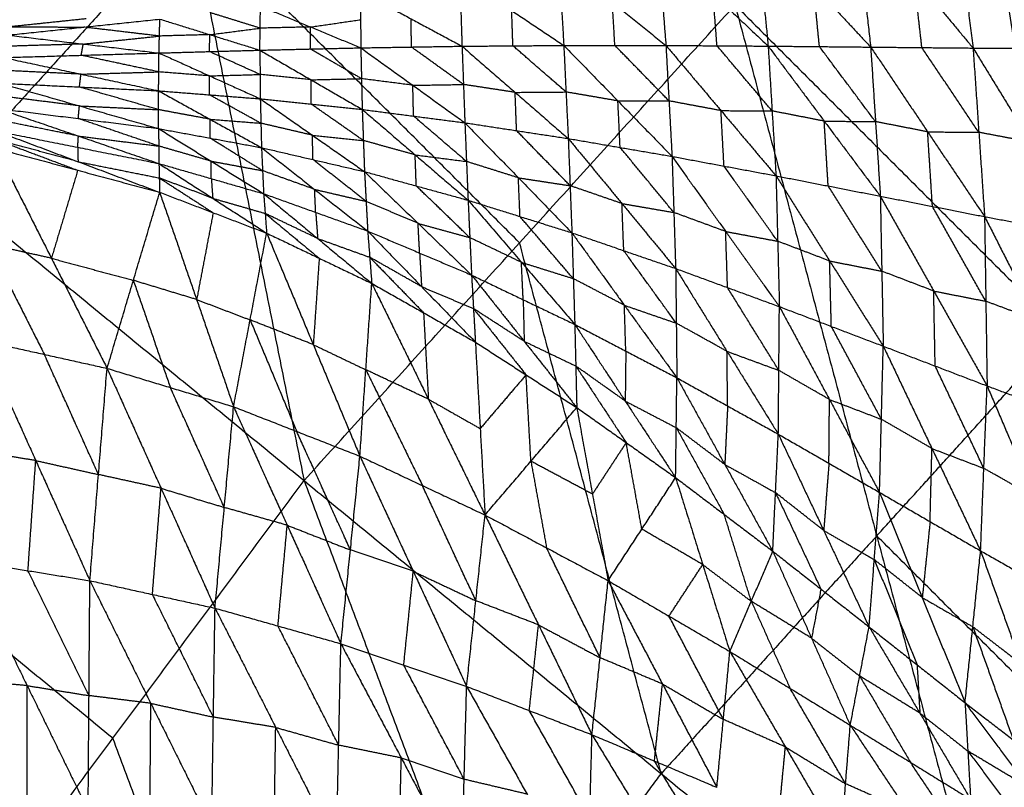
# Model space of a CAD drawing. Header units: millimetres. Extents: x -106 to 110, y -96 to 120.
# Tile 321 of 656: x -46.34 to -37.46, y 46.61 to 53.53. Entities that reach past the tile are written whole.
import ezdxf

# ---------------------------------------------------------------- set-up
doc = ezdxf.new("R2010")
doc.units = ezdxf.units.MM
doc.header["$MEASUREMENT"] = 0
doc.layers.add('Default', color=7, linetype='Continuous', true_color=0x000000)

msp = doc.modelspace()

# ---------------------------------------------------------------- linework, layer by layer
at = {"layer": 'Default'}
for points in [[(-45.832, 59.6065, 4.1879), (-44.8062, 54.4922, 4.07), (-43.7804, 49.3779, 3.952)], [(-36.946, 50.7205, 3.9066), (-37.3471, 53.1658, 3.9293), (-37.7481, 55.6111, 3.952)], [(-50.2732, 54.7064, 4.1879), (-47.0268, 52.0422, 4.07), (-43.7804, 49.3779, 3.952)], [(-37.9273, 54.7237, -0.832), (-37.8369, 54.0013, -1.144), (-37.7464, 53.2789, -1.456)], [(-37.9273, 54.7237, -0.832), (-37.3769, 53.9991, -1.238), (-36.8264, 53.2745, -1.644)], [(-38.813, 54.5591, -0.7065), (-38.7414, 53.9234, -0.9868), (-38.6698, 53.2876, -1.2671)], [(-38.813, 54.5591, -0.7065), (-38.2797, 53.919, -1.0812), (-37.7464, 53.2789, -1.456)], [(-44.8062, 54.4922, 4.07), (-45.9165, 53.2672, 4.07), (-47.0268, 52.0422, 4.07)], [(-41.8366, 51.5226, 3.952), (-43.3214, 53.0074, 4.011), (-44.8062, 54.4922, 4.07)], [(-39.702, 54.3958, -0.5831), (-39.6482, 53.8461, -0.8325), (-39.5945, 53.2965, -1.0818)], [(-39.702, 54.3958, -0.5831), (-39.1859, 53.8417, -0.9251), (-38.6698, 53.2876, -1.2671)], [(-40.5904, 54.2363, -0.4642), (-40.5534, 53.7693, -0.684), (-40.5164, 53.3024, -0.9037)], [(-40.5904, 54.2363, -0.4642), (-40.0924, 53.7664, -0.773), (-39.5945, 53.2965, -1.0818)], [(-41.4828, 54.0804, -0.3509), (-41.4603, 53.6914, -0.5429), (-41.4378, 53.3025, -0.7348)], [(-41.4828, 54.0804, -0.3509), (-40.9996, 53.6914, -0.6273), (-40.5164, 53.3024, -0.9037)], [(-42.3765, 53.9303, -0.2429), (-42.3661, 53.6129, -0.409), (-42.3556, 53.2955, -0.575)], [(-42.3765, 53.9303, -0.2429), (-41.9072, 53.6164, -0.4889), (-41.4378, 53.3025, -0.7348)], [(-38.2081, 53.2832, -1.3615), (-38.2439, 53.6011, -1.2214), (-38.2797, 53.919, -1.0812)], [(-39.1321, 53.292, -1.1745), (-39.159, 53.5669, -1.0498), (-39.1859, 53.8417, -0.9251)], [(-43.2719, 53.7883, -0.1401), (-43.2703, 53.5346, -0.2821), (-43.2686, 53.2809, -0.424)], [(-43.2719, 53.7883, -0.1401), (-42.8138, 53.5419, -0.3576), (-42.3556, 53.2955, -0.575)], [(-40.0555, 53.2994, -0.9928), (-40.0739, 53.5329, -0.8829), (-40.0924, 53.7664, -0.773)], [(-44.1789, 53.2598, -0.2822), (-44.1762, 53.4583, -0.1624), (-44.1735, 53.6567, -0.0425)], [(-44.1735, 53.6567, -0.0425), (-43.7211, 53.4688, -0.2333), (-43.2686, 53.2809, -0.424)], [(-43.7804, 49.3779, 3.952), (-41.8366, 51.5226, 3.952), (-39.8928, 53.6673, 3.952)], [(-40.9771, 53.3025, -0.8193), (-40.9884, 53.4969, -0.7233), (-40.9996, 53.6914, -0.6273)], [(-39.8928, 53.6673, 3.952), (-38.6152, 48.8789, 3.9066), (-37.3377, 44.0905, 3.8611)], [(-39.8928, 53.6673, 3.952), (-36.946, 50.7205, 3.9066), (-33.9993, 47.7738, 3.8611)], [(-44.1762, 53.4583, -0.1624), (-44.4016, 53.5282, -0.0793), (-44.6271, 53.5982, 0.0038)], [(-41.8967, 53.299, -0.6549), (-41.9019, 53.4577, -0.5719), (-41.9072, 53.6164, -0.4889)], [(-46.455, 53.3957, 0.1847), (-45.7678, 53.4677, 0.1175), (-45.0806, 53.5397, 0.0502)], [(-45.7459, 53.5426, 0.2284), (-46.0895, 53.5066, 0.262), (-46.4331, 53.4706, 0.2957)], [(-46.4331, 53.4706, 0.2957), (-46.1005, 53.4691, 0.2066), (-45.7678, 53.4677, 0.1175)], [(-45.0846, 53.387, -0.0495), (-45.4262, 53.4274, 0.034), (-45.7678, 53.4677, 0.1175)], [(-45.0886, 53.2344, -0.1493), (-45.0846, 53.387, -0.0495), (-45.0806, 53.5397, 0.0502)], [(-45.0806, 53.5397, 0.0502), (-44.6297, 53.3997, -0.116), (-44.1789, 53.2598, -0.2822)], [(-43.7211, 53.4688, -0.2333), (-43.9486, 53.4636, -0.1978), (-44.1762, 53.4583, -0.1624)], [(-43.7238, 53.2704, -0.3531), (-43.7224, 53.3696, -0.2932), (-43.7211, 53.4688, -0.2333)], [(-43.7211, 53.4688, -0.2333), (-43.4957, 53.5017, -0.2577), (-43.2703, 53.5346, -0.2821)], [(-42.8121, 53.2882, -0.4995), (-42.813, 53.415, -0.4285), (-42.8138, 53.5419, -0.3576)], [(-46.455, 53.3957, 0.1847), (-45.7718, 53.3151, 0.0177), (-45.0886, 53.2344, -0.1493)], [(-45.7718, 53.3151, 0.0177), (-45.4282, 53.3511, -0.0159), (-45.0846, 53.387, -0.0495)], [(-44.6297, 53.3997, -0.116), (-44.8572, 53.3934, -0.0827), (-45.0846, 53.387, -0.0495)], [(-44.6338, 53.2471, -0.2157), (-44.6317, 53.3234, -0.1659), (-44.6297, 53.3997, -0.116)], [(-44.6297, 53.3997, -0.116), (-44.403, 53.429, -0.1392), (-44.1762, 53.4583, -0.1624)], [(-45.7718, 53.3151, 0.0177), (-46.1226, 53.3047, 0.0654), (-46.4734, 53.2944, 0.113)], [(-45.7902, 53.2137, -0.054), (-45.781, 53.2644, -0.0181), (-45.7718, 53.3151, 0.0177)], [(-43.2686, 53.2809, -0.424), (-42.8121, 53.2882, -0.4995), (-42.3556, 53.2955, -0.575)], [(-42.3427, 52.9503, -0.6217), (-42.5774, 53.1192, -0.5606), (-42.8121, 53.2882, -0.4995)], [(-42.3556, 53.2955, -0.575), (-41.8967, 53.299, -0.6549), (-41.4378, 53.3025, -0.7348)], [(-42.3556, 53.2955, -0.575), (-42.3427, 52.9503, -0.6217), (-42.3298, 52.605, -0.6685)], [(-42.3556, 53.2955, -0.575), (-41.8766, 52.8791, -0.709), (-41.3975, 52.4627, -0.8429)], [(-41.4177, 52.8826, -0.7889), (-41.6572, 53.0908, -0.7219), (-41.8967, 53.299, -0.6549)], [(-41.4378, 53.3025, -0.7348), (-41.4177, 52.8826, -0.7889), (-41.3975, 52.4627, -0.8429)], [(-41.4378, 53.3025, -0.7348), (-40.9771, 53.3025, -0.8193), (-40.5164, 53.3024, -0.9037)], [(-41.4378, 53.3025, -0.7348), (-40.9497, 52.8022, -0.881), (-40.4616, 52.3018, -1.0272)], [(-40.489, 52.8021, -0.9655), (-40.7331, 53.0523, -0.8924), (-40.9771, 53.3025, -0.8193)], [(-40.5164, 53.3024, -0.9037), (-40.489, 52.8021, -0.9655), (-40.4616, 52.3018, -1.0272)], [(-40.5164, 53.3024, -0.9037), (-40.0555, 53.2994, -0.9928), (-39.5945, 53.2965, -1.0818)], [(-40.5164, 53.3024, -0.9037), (-40.0201, 52.7146, -1.0626), (-39.5238, 52.1267, -1.2215)], [(-39.5592, 52.7116, -1.1517), (-39.8073, 53.0055, -1.0722), (-40.0555, 53.2994, -0.9928)], [(-39.5945, 53.2965, -1.0818), (-39.5592, 52.7116, -1.1517), (-39.5238, 52.1267, -1.2215)], [(-39.5945, 53.2965, -1.0818), (-39.1321, 53.292, -1.1745), (-38.6698, 53.2876, -1.2671)], [(-39.5945, 53.2965, -1.0818), (-39.0888, 52.6197, -1.2528), (-38.5831, 51.943, -1.4237)], [(-38.6264, 52.6153, -1.3454), (-38.8793, 52.9537, -1.2599), (-39.1321, 53.292, -1.1745)], [(-38.6698, 53.2876, -1.2671), (-38.6264, 52.6153, -1.3454), (-38.5831, 51.943, -1.4237)], [(-38.6698, 53.2876, -1.2671), (-38.2081, 53.2832, -1.3615), (-37.7464, 53.2789, -1.456)], [(-38.6698, 53.2876, -1.2671), (-38.1562, 52.5231, -1.4484), (-37.6426, 51.7585, -1.6296)], [(-37.6945, 52.5187, -1.5428), (-37.9513, 52.901, -1.4522), (-38.2081, 53.2832, -1.3615)], [(-46.4918, 53.1931, 0.0412), (-45.7902, 53.2137, -0.054), (-45.0886, 53.2344, -0.1493)], [(-46.4918, 53.1931, 0.0412), (-45.792, 53.0432, -0.0817), (-45.0922, 52.8933, -0.2046)], [(-45.0904, 53.0639, -0.1769), (-45.4403, 53.1388, -0.1155), (-45.7902, 53.2137, -0.054)], [(-45.0922, 52.8933, -0.2046), (-45.0904, 53.0639, -0.1769), (-45.0886, 53.2344, -0.1493)], [(-45.0886, 53.2344, -0.1493), (-44.6338, 53.2471, -0.2157), (-44.1789, 53.2598, -0.2822)], [(-45.0886, 53.2344, -0.1493), (-44.6319, 53.0278, -0.2492), (-44.1751, 52.8211, -0.3492)], [(-44.177, 53.0405, -0.3157), (-44.4054, 53.1438, -0.2657), (-44.6338, 53.2471, -0.2157)], [(-44.1789, 53.2598, -0.2822), (-43.7238, 53.2704, -0.3531), (-43.2686, 53.2809, -0.424)], [(-44.1789, 53.2598, -0.2822), (-44.177, 53.0405, -0.3157), (-44.1751, 52.8211, -0.3492)], [(-44.1789, 53.2598, -0.2822), (-43.7173, 52.9924, -0.393), (-43.2557, 52.7251, -0.5037)], [(-43.2622, 53.003, -0.4639), (-43.493, 53.1367, -0.4085), (-43.7238, 53.2704, -0.3531)], [(-43.2686, 53.2809, -0.424), (-43.2622, 53.003, -0.4639), (-43.2557, 52.7251, -0.5037)], [(-43.2686, 53.2809, -0.424), (-42.7992, 52.943, -0.5462), (-42.3298, 52.605, -0.6685)], [(-37.7464, 53.2789, -1.456), (-37.6945, 52.5187, -1.5428), (-37.6426, 51.7585, -1.6296)], [(-37.7464, 53.2789, -1.456), (-37.2864, 53.2767, -1.55), (-36.8264, 53.2745, -1.644)], [(-37.7464, 53.2789, -1.456), (-37.2263, 52.4299, -1.6452), (-36.7062, 51.581, -1.8345)], [(-45.792, 53.0432, -0.0817), (-46.149, 53.0603, -0.0299), (-46.506, 53.0775, 0.0219)], [(-45.8062, 52.9276, -0.101), (-45.7991, 52.9854, -0.0914), (-45.792, 53.0432, -0.0817)], [(-45.792, 53.0432, -0.0817), (-45.4412, 53.0535, -0.1293), (-45.0904, 53.0639, -0.1769)], [(-44.6319, 53.0278, -0.2492), (-44.8612, 53.0458, -0.2131), (-45.0904, 53.0639, -0.1769)], [(-44.6337, 52.8572, -0.2769), (-44.6328, 52.9425, -0.2631), (-44.6319, 53.0278, -0.2492)], [(-44.6319, 53.0278, -0.2492), (-44.4044, 53.0341, -0.2825), (-44.177, 53.0405, -0.3157)], [(-43.7173, 52.9924, -0.393), (-43.9471, 53.0165, -0.3543), (-44.177, 53.0405, -0.3157)], [(-46.5203, 52.9619, 0.0025), (-45.8064, 52.7572, -0.0747), (-45.0925, 52.5525, -0.152)], [(-46.5203, 52.9619, 0.0025), (-45.8062, 52.9276, -0.101), (-45.0922, 52.8933, -0.2046)], [(-45.0924, 52.7229, -0.1783), (-45.4493, 52.8253, -0.1397), (-45.8062, 52.9276, -0.101)], [(-43.7173, 52.9924, -0.393), (-43.4897, 52.9977, -0.4284), (-43.2622, 53.003, -0.4639)], [(-43.7154, 52.7731, -0.4265), (-43.7164, 52.8828, -0.4097), (-43.7173, 52.9924, -0.393)], [(-42.7992, 52.943, -0.5462), (-43.0307, 52.973, -0.505), (-43.2622, 53.003, -0.4639)], [(-42.7992, 52.943, -0.5462), (-42.571, 52.9466, -0.584), (-42.3427, 52.9503, -0.6217)], [(-42.7928, 52.6651, -0.5861), (-42.796, 52.804, -0.5662), (-42.7992, 52.943, -0.5462)], [(-41.8766, 52.8791, -0.709), (-42.1096, 52.9147, -0.6653), (-42.3427, 52.9503, -0.6217)], [(-45.8064, 52.7572, -0.0747), (-46.1686, 52.8025, -0.0265), (-46.5308, 52.8477, 0.0218)], [(-45.0925, 52.5525, -0.152), (-45.0924, 52.7229, -0.1783), (-45.0922, 52.8933, -0.2046)], [(-45.0922, 52.8933, -0.2046), (-44.6337, 52.8572, -0.2769), (-44.1751, 52.8211, -0.3492)], [(-45.0922, 52.8933, -0.2046), (-44.628, 52.6369, -0.2455), (-44.1639, 52.3804, -0.2864)], [(-44.1695, 52.6008, -0.3178), (-44.4016, 52.729, -0.2973), (-44.6337, 52.8572, -0.2769)], [(-41.8766, 52.8791, -0.709), (-41.6471, 52.8808, -0.7489), (-41.4177, 52.8826, -0.7889)], [(-41.8636, 52.5339, -0.7557), (-41.8701, 52.7065, -0.7323), (-41.8766, 52.8791, -0.709)], [(-40.9497, 52.8022, -0.881), (-41.1837, 52.8424, -0.835), (-41.4177, 52.8826, -0.7889)], [(-45.817, 52.6431, -0.0555), (-45.8117, 52.7001, -0.0651), (-45.8064, 52.7572, -0.0747)], [(-45.8064, 52.7572, -0.0747), (-45.4494, 52.7401, -0.1265), (-45.0924, 52.7229, -0.1783)], [(-44.1751, 52.8211, -0.3492), (-44.1695, 52.6008, -0.3178), (-44.1639, 52.3804, -0.2864)], [(-44.1751, 52.8211, -0.3492), (-43.7154, 52.7731, -0.4265), (-43.2557, 52.7251, -0.5037)], [(-44.1751, 52.8211, -0.3492), (-43.7051, 52.4927, -0.3893), (-43.2351, 52.1642, -0.4294)], [(-43.2454, 52.4447, -0.4665), (-43.4804, 52.6089, -0.4465), (-43.7154, 52.7731, -0.4265)], [(-40.9296, 52.3823, -0.9351), (-40.9396, 52.5922, -0.9081), (-40.9497, 52.8022, -0.881)], [(-40.9497, 52.8022, -0.881), (-40.7194, 52.8021, -0.9233), (-40.489, 52.8021, -0.9655)], [(-40.0201, 52.7146, -1.0626), (-40.2546, 52.7583, -1.0141), (-40.489, 52.8021, -0.9655)], [(-46.5414, 52.7336, 0.041), (-45.817, 52.6431, -0.0555), (-45.0925, 52.5525, -0.152)], [(-46.5414, 52.7336, 0.041), (-45.8153, 52.4854, 0.035), (-45.0892, 52.2372, 0.0291)], [(-44.628, 52.6369, -0.2455), (-44.8602, 52.6799, -0.2119), (-45.0924, 52.7229, -0.1783)], [(-43.2557, 52.7251, -0.5037), (-43.2454, 52.4447, -0.4665), (-43.2351, 52.1642, -0.4294)], [(-43.2557, 52.7251, -0.5037), (-42.7928, 52.6651, -0.5861), (-42.3298, 52.605, -0.6685)], [(-43.2557, 52.7251, -0.5037), (-42.7784, 52.3157, -0.5425), (-42.3011, 51.9063, -0.5813)], [(-42.3154, 52.2557, -0.6249), (-42.5541, 52.4604, -0.6055), (-42.7928, 52.6651, -0.5861)], [(-39.9927, 52.2143, -1.1244), (-40.0064, 52.4644, -1.0935), (-40.0201, 52.7146, -1.0626)], [(-40.0201, 52.7146, -1.0626), (-39.7896, 52.7131, -1.1072), (-39.5592, 52.7116, -1.1517)], [(-39.0888, 52.6197, -1.2528), (-39.324, 52.6657, -1.2022), (-39.5592, 52.7116, -1.1517)], [(-45.8153, 52.4854, 0.035), (-46.1817, 52.5587, 0.0707), (-46.5481, 52.632, 0.1063)], [(-45.0909, 52.3949, -0.0615), (-45.4539, 52.519, -0.0585), (-45.817, 52.6431, -0.0555)], [(-44.6282, 52.4665, -0.2192), (-44.6281, 52.5517, -0.2323), (-44.628, 52.6369, -0.2455)], [(-44.628, 52.6369, -0.2455), (-44.3988, 52.6188, -0.2816), (-44.1695, 52.6008, -0.3178)], [(-43.7051, 52.4927, -0.3893), (-43.9373, 52.5467, -0.3535), (-44.1695, 52.6008, -0.3178)], [(-42.3298, 52.605, -0.6685), (-42.3154, 52.2557, -0.6249), (-42.3011, 51.9063, -0.5813)], [(-42.3298, 52.605, -0.6685), (-41.8636, 52.5339, -0.7557), (-41.3975, 52.4627, -0.8429)], [(-42.3298, 52.605, -0.6685), (-41.8472, 52.1087, -0.705), (-41.3646, 51.6124, -0.7414)], [(-39.0534, 52.0349, -1.3226), (-39.0711, 52.3273, -1.2877), (-39.0888, 52.6197, -1.2528)], [(-39.0888, 52.6197, -1.2528), (-38.8576, 52.6175, -1.2991), (-38.6264, 52.6153, -1.3454)], [(-38.1562, 52.5231, -1.4484), (-38.3913, 52.5692, -1.3969), (-38.6264, 52.6153, -1.3454)], [(-46.5547, 52.5303, 0.1717), (-45.8219, 52.3838, 0.1004), (-45.0892, 52.2372, 0.0291)], [(-46.5547, 52.5303, 0.1717), (-45.8186, 52.2538, 0.2496), (-45.0824, 51.9774, 0.3275)], [(-45.8219, 52.3838, 0.1004), (-45.8186, 52.4346, 0.0677), (-45.8153, 52.4854, 0.035)], [(-45.8153, 52.4854, 0.035), (-45.4531, 52.4401, -0.0132), (-45.0909, 52.3949, -0.0615)], [(-45.0925, 52.5525, -0.152), (-45.0909, 52.3949, -0.0615), (-45.0892, 52.2372, 0.0291)], [(-45.0925, 52.5525, -0.152), (-44.6282, 52.4665, -0.2192), (-44.1639, 52.3804, -0.2864)], [(-45.0925, 52.5525, -0.152), (-44.6186, 52.2588, -0.1103), (-44.1446, 51.965, -0.0687)], [(-43.6995, 52.2723, -0.3579), (-43.7023, 52.3825, -0.3736), (-43.7051, 52.4927, -0.3893)], [(-43.7051, 52.4927, -0.3893), (-43.4753, 52.4687, -0.4279), (-43.2454, 52.4447, -0.4665)], [(-41.381, 52.0375, -0.7922), (-41.6223, 52.2857, -0.7739), (-41.8636, 52.5339, -0.7557)], [(-38.1128, 51.8508, -1.5267), (-38.1345, 52.1869, -1.4875), (-38.1562, 52.5231, -1.4484)], [(-38.1562, 52.5231, -1.4484), (-37.9254, 52.5209, -1.4956), (-37.6945, 52.5187, -1.5428)], [(-37.2263, 52.4299, -1.6452), (-37.4604, 52.4743, -1.594), (-37.6945, 52.5187, -1.5428)], [(-46.5577, 52.4531, 0.2752), (-46.1897, 52.3148, 0.3141), (-45.8216, 52.1766, 0.3531)], [(-45.8186, 52.2538, 0.2496), (-46.1882, 52.3535, 0.2624), (-46.5577, 52.4531, 0.2752)], [(-44.6186, 52.2588, -0.1103), (-44.8547, 52.3268, -0.0859), (-45.0909, 52.3949, -0.0615)], [(-44.1542, 52.1727, -0.1775), (-44.3912, 52.3196, -0.1984), (-44.6282, 52.4665, -0.2192)], [(-42.7784, 52.3157, -0.5425), (-43.0119, 52.3802, -0.5045), (-43.2454, 52.4447, -0.4665)], [(-41.3975, 52.4627, -0.8429), (-41.381, 52.0375, -0.7922), (-41.3646, 51.6124, -0.7414)], [(-41.3975, 52.4627, -0.8429), (-40.9296, 52.3823, -0.9351), (-40.4616, 52.3018, -1.0272)], [(-41.3975, 52.4627, -0.8429), (-40.9131, 51.8764, -0.8764), (-40.4287, 51.2901, -0.91)], [(-46.5607, 52.3758, 0.3787), (-46.0588, 51.3828, -0.3312), (-45.5569, 50.3898, -1.041)], [(-46.5607, 52.3758, 0.3787), (-45.8216, 52.1766, 0.3531), (-45.0824, 51.9774, 0.3275)], [(-45.8219, 52.3838, 0.1004), (-45.8203, 52.3188, 0.175), (-45.8186, 52.2538, 0.2496)], [(-44.1639, 52.3804, -0.2864), (-44.1542, 52.1727, -0.1775), (-44.1446, 51.965, -0.0687)], [(-44.1639, 52.3804, -0.2864), (-43.6995, 52.2723, -0.3579), (-43.2351, 52.1642, -0.4294)], [(-44.1639, 52.3804, -0.2864), (-43.6851, 52.0042, -0.2288), (-43.2063, 51.628, -0.1711)], [(-42.7681, 52.0352, -0.5053), (-42.7733, 52.1755, -0.5239), (-42.7784, 52.3157, -0.5425)], [(-42.7784, 52.3157, -0.5425), (-42.5469, 52.2857, -0.5837), (-42.3154, 52.2557, -0.6249)], [(-40.4451, 51.796, -0.9686), (-40.6873, 52.0891, -0.9518), (-40.9296, 52.3823, -0.9351)], [(-45.8186, 52.2538, 0.2496), (-45.4522, 52.1806, 0.214), (-45.0858, 52.1073, 0.1783)], [(-45.0892, 52.2372, 0.0291), (-45.0858, 52.1073, 0.1783), (-45.0824, 51.9774, 0.3275)], [(-45.0892, 52.2372, 0.0291), (-44.6169, 52.1011, -0.0198), (-44.1446, 51.965, -0.0687)], [(-45.0892, 52.2372, 0.0291), (-44.6034, 51.9235, 0.163), (-44.1177, 51.6098, 0.2969)], [(-44.6169, 52.1011, -0.0198), (-44.6177, 52.18, -0.0651), (-44.6186, 52.2588, -0.1103)], [(-44.6186, 52.2588, -0.1103), (-44.3864, 52.2158, -0.1439), (-44.1542, 52.1727, -0.1775)], [(-43.2207, 51.8961, -0.3003), (-43.4601, 52.0842, -0.3291), (-43.6995, 52.2723, -0.3579)], [(-41.8472, 52.1087, -0.705), (-42.0813, 52.1822, -0.6649), (-42.3154, 52.2557, -0.6249)], [(-40.4616, 52.3018, -1.0272), (-40.4451, 51.796, -0.9686), (-40.4287, 51.2901, -0.91)], [(-40.4616, 52.3018, -1.0272), (-39.9927, 52.2143, -1.1244), (-39.5238, 52.1267, -1.2215)], [(-40.4616, 52.3018, -1.0272), (-39.9774, 51.6242, -1.0571), (-39.4933, 50.9466, -1.087)], [(-45.8216, 52.1766, 0.3531), (-45.9402, 51.7797, 0.011), (-46.0588, 51.3828, -0.3312)], [(-43.6851, 52.0042, -0.2288), (-43.9197, 52.0885, -0.2031), (-44.1542, 52.1727, -0.1775)], [(-43.2351, 52.1642, -0.4294), (-43.2207, 51.8961, -0.3003), (-43.2063, 51.628, -0.1711)], [(-43.2351, 52.1642, -0.4294), (-42.7681, 52.0352, -0.5053), (-42.3011, 51.9063, -0.5813)], [(-43.2351, 52.1642, -0.4294), (-42.7523, 51.6979, -0.3539), (-42.2694, 51.2315, -0.2784)], [(-39.5086, 51.5367, -1.1543), (-39.7506, 51.8755, -1.1393), (-39.9927, 52.2143, -1.1244)], [(-45.0858, 52.1073, 0.1783), (-44.8429, 51.9504, 0.2453), (-44.6001, 51.7936, 0.3122)], [(-44.6034, 51.9235, 0.163), (-44.8446, 52.0154, 0.1706), (-45.0858, 52.1073, 0.1783)], [(-44.6169, 52.1011, -0.0198), (-44.6102, 52.0123, 0.0716), (-44.6034, 51.9235, 0.163)], [(-41.8329, 51.7593, -0.6614), (-41.84, 51.934, -0.6832), (-41.8472, 52.1087, -0.705)], [(-41.8472, 52.1087, -0.705), (-41.6141, 52.0731, -0.7486), (-41.381, 52.0375, -0.7922)], [(-39.5238, 52.1267, -1.2215), (-39.5086, 51.5367, -1.1543), (-39.4933, 50.9466, -1.087)], [(-39.5238, 52.1267, -1.2215), (-39.0534, 52.0349, -1.3226), (-38.5831, 51.943, -1.4237)], [(-39.5238, 52.1267, -1.2215), (-39.0401, 51.3583, -1.2461), (-38.5564, 50.5899, -1.2708)], [(-45.5569, 50.3898, -1.041), (-45.3197, 51.1836, -0.3567), (-45.0824, 51.9774, 0.3275)], [(-45.0824, 51.9774, 0.3275), (-44.7491, 51.0105, -0.3375), (-44.4158, 50.0435, -1.0026)], [(-45.0824, 51.9774, 0.3275), (-44.6001, 51.7936, 0.3122), (-44.1177, 51.6098, 0.2969)], [(-44.1446, 51.965, -0.0687), (-44.1312, 51.7874, 0.1141), (-44.1177, 51.6098, 0.2969)], [(-44.1446, 51.965, -0.0687), (-43.6754, 51.7965, -0.1199), (-43.2063, 51.628, -0.1711)], [(-44.1446, 51.965, -0.0687), (-43.6572, 51.5608, 0.1), (-43.1697, 51.1565, 0.2688)], [(-43.6754, 51.7965, -0.1199), (-43.6803, 51.9004, -0.1743), (-43.6851, 52.0042, -0.2288)], [(-43.6851, 52.0042, -0.2288), (-43.4529, 51.9502, -0.2645), (-43.2207, 51.8961, -0.3003)], [(-42.2853, 51.5689, -0.4298), (-42.5267, 51.8021, -0.4676), (-42.7681, 52.0352, -0.5053)], [(-40.9131, 51.8764, -0.8764), (-41.1471, 51.957, -0.8343), (-41.381, 52.0375, -0.7922)], [(-38.5697, 51.2664, -1.3472), (-38.8116, 51.6507, -1.3349), (-39.0534, 52.0349, -1.3226)], [(-44.6034, 51.9235, 0.163), (-44.3673, 51.8555, 0.1385), (-44.1312, 51.7874, 0.1141)], [(-42.7523, 51.6979, -0.3539), (-42.9865, 51.797, -0.3271), (-43.2207, 51.8961, -0.3003)], [(-42.3011, 51.9063, -0.5813), (-42.2853, 51.5689, -0.4298), (-42.2694, 51.2315, -0.2784)], [(-42.3011, 51.9063, -0.5813), (-41.8329, 51.7593, -0.6614), (-41.3646, 51.6124, -0.7414)], [(-42.3011, 51.9063, -0.5813), (-41.82, 51.3463, -0.4856), (-41.3388, 50.7864, -0.3899)], [(-40.8966, 51.4512, -0.8257), (-40.9049, 51.6638, -0.8511), (-40.9131, 51.8764, -0.8764)], [(-40.9131, 51.8764, -0.8764), (-40.6791, 51.8362, -0.9225), (-40.4451, 51.796, -0.9686)], [(-38.5831, 51.943, -1.4237), (-38.5697, 51.2664, -1.3472), (-38.5564, 50.5899, -1.2708)], [(-38.5831, 51.943, -1.4237), (-38.1128, 51.8508, -1.5267), (-37.6426, 51.7585, -1.6296)], [(-38.5831, 51.943, -1.4237), (-38.1015, 51.0874, -1.4406), (-37.6199, 50.2317, -1.4575)], [(-44.6001, 51.7936, 0.3122), (-44.6746, 51.402, -0.0127), (-44.7491, 51.0105, -0.3375)], [(-44.1312, 51.7874, 0.1141), (-43.8874, 51.5853, 0.1985), (-43.6437, 51.3832, 0.2828)], [(-43.6572, 51.5608, 0.1), (-43.8942, 51.6741, 0.1071), (-44.1312, 51.7874, 0.1141)], [(-43.6754, 51.7965, -0.1199), (-43.6663, 51.6787, -0.0099), (-43.6572, 51.5608, 0.1)], [(-39.9774, 51.6242, -1.0571), (-40.2113, 51.7101, -1.0129), (-40.4451, 51.796, -0.9686)], [(-37.6313, 50.9951, -1.5436), (-37.8721, 51.4229, -1.5351), (-38.1128, 51.8508, -1.5267)], [(-42.7379, 51.4298, -0.2248), (-42.7451, 51.5638, -0.2893), (-42.7523, 51.6979, -0.3539)], [(-42.7523, 51.6979, -0.3539), (-42.5188, 51.6334, -0.3919), (-42.2853, 51.5689, -0.4298)], [(-41.3517, 51.1994, -0.5657), (-41.5923, 51.4794, -0.6135), (-41.8329, 51.7593, -0.6614)], [(-37.6426, 51.7585, -1.6296), (-37.6313, 50.9951, -1.5436), (-37.6199, 50.2317, -1.4575)], [(-37.6426, 51.7585, -1.6296), (-37.1744, 51.6698, -1.7321), (-36.7062, 51.581, -1.8345)], [(-37.6426, 51.7585, -1.6296), (-37.1644, 50.8206, -1.6363), (-36.6863, 49.8827, -1.643)], [(-44.4158, 50.0435, -1.0026), (-44.2667, 50.8267, -0.3529), (-44.1177, 51.6098, 0.2969)], [(-44.1177, 51.6098, 0.2969), (-43.6971, 50.6037, -0.3281), (-43.2764, 49.5976, -0.953)], [(-44.1177, 51.6098, 0.2969), (-43.6437, 51.3832, 0.2828), (-43.1697, 51.1565, 0.2688)], [(-43.2063, 51.628, -0.1711), (-43.188, 51.3923, 0.0488), (-43.1697, 51.1565, 0.2688)], [(-43.2063, 51.628, -0.1711), (-42.7379, 51.4298, -0.2248), (-42.2694, 51.2315, -0.2784)], [(-43.2063, 51.628, -0.1711), (-42.7207, 51.1272, 0.0361), (-42.2351, 50.6264, 0.2434)], [(-41.3646, 51.6124, -0.7414), (-41.3517, 51.1994, -0.5657), (-41.3388, 50.7864, -0.3899)], [(-41.3646, 51.6124, -0.7414), (-40.8966, 51.4512, -0.8257), (-40.4287, 51.2901, -0.91)], [(-41.3646, 51.6124, -0.7414), (-40.8911, 50.9586, -0.6236), (-40.4177, 50.3049, -0.5057)], [(-39.961, 51.1184, -0.9985), (-39.9692, 51.3713, -1.0278), (-39.9774, 51.6242, -1.0571)], [(-39.9774, 51.6242, -1.0571), (-39.743, 51.5804, -1.1057), (-39.5086, 51.5367, -1.1543)], [(-46.6245, 51.5088, -0.3448), (-46.3736, 51.0123, -0.6997), (-46.1226, 50.5158, -1.0546)], [(-46.0588, 51.3828, -0.3312), (-46.3417, 51.4458, -0.338), (-46.6245, 51.5088, -0.3448)], [(-43.6572, 51.5608, 0.1), (-43.4226, 51.4765, 0.0744), (-43.188, 51.3923, 0.0488)], [(-41.82, 51.3463, -0.4856), (-42.0526, 51.4576, -0.4577), (-42.2853, 51.5689, -0.4298)], [(-40.559, 46.7342, 3.9066), (-41.1978, 49.1284, 3.9293), (-41.8366, 51.5226, 3.952)], [(-39.0401, 51.3583, -1.2461), (-39.2743, 51.4475, -1.2002), (-39.5086, 51.5367, -1.1543)], [(-42.7379, 51.4298, -0.2248), (-42.7293, 51.2785, -0.0943), (-42.7207, 51.1272, 0.0361)], [(-40.4232, 50.7975, -0.7079), (-40.6599, 51.1244, -0.7668), (-40.8966, 51.4512, -0.8257)], [(-46.0588, 51.3828, -0.3312), (-45.6892, 51.2832, -0.3439), (-45.3197, 51.1836, -0.3567)], [(-43.6437, 51.3832, 0.2828), (-43.6704, 50.9934, -0.0226), (-43.6971, 50.6037, -0.3281)], [(-43.188, 51.3923, 0.0488), (-42.9452, 51.1419, 0.1524), (-42.7024, 50.8915, 0.2561)], [(-42.7207, 51.1272, 0.0361), (-42.9544, 51.2597, 0.0425), (-43.188, 51.3923, 0.0488)], [(-41.8041, 51.009, -0.3342), (-41.8121, 51.1777, -0.4099), (-41.82, 51.3463, -0.4856)], [(-41.82, 51.3463, -0.4856), (-41.5858, 51.2729, -0.5256), (-41.3517, 51.1994, -0.5657)], [(-39.0248, 50.7682, -1.1789), (-39.0325, 51.0633, -1.2125), (-39.0401, 51.3583, -1.2461)], [(-39.0401, 51.3583, -1.2461), (-38.8049, 51.3124, -1.2967), (-38.5697, 51.2664, -1.3472)], [(-40.4287, 51.2901, -0.91), (-40.4232, 50.7975, -0.7079), (-40.4177, 50.3049, -0.5057)], [(-40.4287, 51.2901, -0.91), (-39.9658, 50.5433, -0.768), (-39.5029, 49.7965, -0.626)], [(-40.4287, 51.2901, -0.91), (-39.961, 51.1184, -0.9985), (-39.4933, 50.9466, -1.087)], [(-38.1015, 51.0874, -1.4406), (-38.3356, 51.1769, -1.3939), (-38.5697, 51.2664, -1.3472)], [(-45.3197, 51.1836, -0.3567), (-45.153, 50.7001, -0.6893), (-44.9863, 50.2166, -1.0218)], [(-44.7491, 51.0105, -0.3375), (-45.0344, 51.097, -0.3471), (-45.3197, 51.1836, -0.3567)], [(-43.2764, 49.5976, -0.953), (-43.2231, 50.377, -0.3421), (-43.1697, 51.1565, 0.2688)], [(-43.1697, 51.1565, 0.2688), (-42.7024, 50.8915, 0.2561), (-42.2351, 50.6264, 0.2434)], [(-43.1697, 51.1565, 0.2688), (-42.6589, 50.1118, -0.3117), (-42.148, 49.0671, -0.8922)], [(-42.2694, 51.2315, -0.2784), (-42.2523, 50.929, -0.0175), (-42.2351, 50.6264, 0.2434)], [(-42.2694, 51.2315, -0.2784), (-41.8041, 51.009, -0.3342), (-41.3388, 50.7864, -0.3899)], [(-42.2694, 51.2315, -0.2784), (-41.7951, 50.634, -0.0288), (-41.3207, 50.0365, 0.2209)], [(-40.8911, 50.9586, -0.6236), (-41.1214, 51.079, -0.5946), (-41.3517, 51.1994, -0.5657)], [(-42.7207, 51.1272, 0.0361), (-42.4865, 51.0281, 0.0093), (-42.2523, 50.929, -0.0175)], [(-39.4981, 50.3715, -0.8565), (-39.7295, 50.7449, -0.9275), (-39.961, 51.1184, -0.9985)], [(-38.0882, 50.4108, -1.3641), (-38.0948, 50.7491, -1.4024), (-38.1015, 51.0874, -1.4406)], [(-38.1015, 51.0874, -1.4406), (-37.8664, 51.0412, -1.4921), (-37.6313, 50.9951, -1.5436)], [(-44.7491, 51.0105, -0.3375), (-44.5079, 50.9186, -0.3452), (-44.2667, 50.8267, -0.3529)], [(-41.8041, 51.009, -0.3342), (-41.7996, 50.8215, -0.1815), (-41.7951, 50.634, -0.0288)], [(-37.1644, 50.8206, -1.6363), (-37.3979, 50.9079, -1.5899), (-37.6313, 50.9951, -1.5436)], [(-42.7024, 50.8915, 0.2561), (-42.6807, 50.5016, -0.0278), (-42.6589, 50.1118, -0.3117)], [(-42.2523, 50.929, -0.0175), (-42.0151, 50.6302, 0.1073), (-41.7779, 50.3315, 0.2321)], [(-41.7951, 50.634, -0.0288), (-42.0237, 50.7815, -0.0231), (-42.2523, 50.929, -0.0175)], [(-40.8783, 50.5457, -0.4478), (-40.8847, 50.7522, -0.5357), (-40.8911, 50.9586, -0.6236)], [(-40.8911, 50.9586, -0.6236), (-40.6572, 50.8781, -0.6657), (-40.4232, 50.7975, -0.7079)], [(-39.5029, 49.7965, -0.626), (-39.4981, 50.3715, -0.8565), (-39.4933, 50.9466, -1.087)], [(-39.4933, 50.9466, -1.087), (-39.0416, 50.1089, -0.9184), (-38.59, 49.2712, -0.7497)], [(-39.4933, 50.9466, -1.087), (-39.0248, 50.7682, -1.1789), (-38.5564, 50.5899, -1.2708)], [(-44.2667, 50.8267, -0.3529), (-44.0564, 50.3236, -0.6653), (-43.8461, 49.8205, -0.9778)], [(-43.6971, 50.6037, -0.3281), (-43.9819, 50.7152, -0.3405), (-44.2667, 50.8267, -0.3529)], [(-39.9658, 50.5433, -0.768), (-40.1945, 50.6704, -0.7379), (-40.4232, 50.7975, -0.7079)], [(-41.3388, 50.7864, -0.3899), (-41.3297, 50.4115, -0.0845), (-41.3207, 50.0365, 0.2209)], [(-41.3388, 50.7864, -0.3899), (-40.8839, 50.0953, -0.0943), (-40.4291, 49.4041, 0.2013)], [(-41.3388, 50.7864, -0.3899), (-40.8783, 50.5457, -0.4478), (-40.4177, 50.3049, -0.5057)], [(-38.5732, 49.9305, -1.0102), (-38.799, 50.3494, -1.0946), (-39.0248, 50.7682, -1.1789)], [(-38.6152, 48.8789, 3.9066), (-37.7806, 49.7997, 3.9066), (-36.946, 50.7205, 3.9066)], [(-46.6883, 50.6417, -1.0683), (-46.2002, 49.5582, -1.5265), (-45.7121, 48.4747, -1.9847)], [(-46.6883, 50.6417, -1.0683), (-46.1226, 50.5158, -1.0546), (-45.5569, 50.3898, -1.041)], [(-42.2351, 50.6264, 0.2434), (-42.1916, 49.8468, -0.3244), (-42.148, 49.0671, -0.8922)], [(-42.2351, 50.6264, 0.2434), (-41.7779, 50.3315, 0.2321), (-41.3207, 50.0365, 0.2209)], [(-41.7951, 50.634, -0.0288), (-41.5624, 50.5227, -0.0566), (-41.3297, 50.4115, -0.0845)], [(-43.6971, 50.6037, -0.3281), (-43.4601, 50.4904, -0.3351), (-43.2231, 50.377, -0.3421)], [(-40.8783, 50.5457, -0.4478), (-40.8811, 50.3205, -0.2711), (-40.8839, 50.0953, -0.0943)], [(-39.9603, 50.0507, -0.5659), (-39.963, 50.297, -0.6669), (-39.9658, 50.5433, -0.768)], [(-39.9658, 50.5433, -0.768), (-39.7319, 50.4574, -0.8123), (-39.4981, 50.3715, -0.8565)], [(-38.59, 49.2712, -0.7497), (-38.5732, 49.9305, -1.0102), (-38.5564, 50.5899, -1.2708)], [(-38.5564, 50.5899, -1.2708), (-38.1175, 49.667, -1.0727), (-37.6785, 48.7442, -0.8746)], [(-38.5564, 50.5899, -1.2708), (-38.0882, 50.4108, -1.3641), (-37.6199, 50.2317, -1.4575)], [(-45.6345, 49.4322, -1.5128), (-45.8785, 49.974, -1.2837), (-46.1226, 50.5158, -1.0546)], [(-45.7121, 48.4747, -1.9847), (-45.6345, 49.4322, -1.5128), (-45.5569, 50.3898, -1.041)], [(-45.5569, 50.3898, -1.041), (-45.0701, 49.3083, -1.4688), (-44.5833, 48.2268, -1.8967)], [(-45.5569, 50.3898, -1.041), (-44.9863, 50.2166, -1.0218), (-44.4158, 50.0435, -1.0026)], [(-43.2231, 50.377, -0.3421), (-42.9676, 49.8547, -0.6323), (-42.7122, 49.3323, -0.9226)], [(-42.6589, 50.1118, -0.3117), (-42.941, 50.2444, -0.3269), (-43.2231, 50.377, -0.3421)], [(-41.3297, 50.4115, -0.0845), (-41.1023, 50.0659, 0.0633), (-40.8749, 49.7203, 0.2111)], [(-40.8839, 50.0953, -0.0943), (-41.1068, 50.2534, -0.0894), (-41.3297, 50.4115, -0.0845)], [(-39.0416, 50.1089, -0.9184), (-39.2699, 50.2402, -0.8874), (-39.4981, 50.3715, -0.8565)], [(-37.6492, 49.4879, -1.1661), (-37.8687, 49.9494, -1.2651), (-38.0882, 50.4108, -1.3641)], [(-41.7779, 50.3315, 0.2321), (-41.9847, 50.0891, -0.0461), (-42.1916, 49.8468, -0.3244)], [(-41.7343, 49.5518, -0.3356), (-41.7561, 49.9416, -0.0517), (-41.7779, 50.3315, 0.2321)], [(-40.4291, 49.4041, 0.2013), (-40.4234, 49.8545, -0.1522), (-40.4177, 50.3049, -0.5057)], [(-40.4177, 50.3049, -0.5057), (-39.9854, 49.5228, -0.1607), (-39.5531, 48.7407, 0.1843)], [(-40.4177, 50.3049, -0.5057), (-39.9603, 50.0507, -0.5659), (-39.5029, 49.7965, -0.626)], [(-44.4996, 49.1352, -1.4497), (-44.7429, 49.6759, -1.2357), (-44.9863, 50.2166, -1.0218)], [(-37.6785, 48.7442, -0.8746), (-37.6492, 49.4879, -1.1661), (-37.6199, 50.2317, -1.4575)], [(-37.6199, 50.2317, -1.4575), (-37.1933, 49.2299, -1.2279), (-36.7668, 48.2281, -0.9983)], [(-37.6199, 50.2317, -1.4575), (-37.1531, 50.0572, -1.5502), (-36.6863, 49.8827, -1.643)], [(-42.6589, 50.1118, -0.3117), (-42.4252, 49.9793, -0.3181), (-42.1916, 49.8468, -0.3244)], [(-40.8839, 50.0953, -0.0943), (-40.6537, 49.9749, -0.1233), (-40.4234, 49.8545, -0.1522)], [(-39.0464, 49.5338, -0.6879), (-39.044, 49.8214, -0.8031), (-39.0416, 50.1089, -0.9184)], [(-39.0416, 50.1089, -0.9184), (-38.8074, 50.0197, -0.9643), (-38.5732, 49.9305, -1.0102)], [(-44.5833, 48.2268, -1.8967), (-44.4996, 49.1352, -1.4497), (-44.4158, 50.0435, -1.0026)], [(-44.4158, 50.0435, -1.0026), (-43.9319, 48.9747, -1.3973), (-43.4481, 47.906, -1.792)], [(-44.4158, 50.0435, -1.0026), (-43.8461, 49.8205, -0.9778), (-43.2764, 49.5976, -0.953)], [(-42.148, 49.0671, -0.8922), (-41.7343, 49.5518, -0.3356), (-41.3207, 50.0365, 0.2209)], [(-41.3207, 50.0365, 0.2209), (-41.1794, 49.2556, -0.2992), (-41.0381, 48.4748, -0.8193)], [(-41.3207, 50.0365, 0.2209), (-40.8749, 49.7203, 0.2111), (-40.4291, 49.4041, 0.2013)], [(-39.9603, 50.0507, -0.5659), (-39.9728, 49.7868, -0.3633), (-39.9854, 49.5228, -0.1607)], [(-38.1175, 49.667, -1.0727), (-38.3453, 49.7988, -1.0415), (-38.5732, 49.9305, -1.0102)], [(-43.3622, 48.7518, -1.3725), (-43.6042, 49.2862, -1.1751), (-43.8461, 49.8205, -0.9778)], [(-40.4234, 49.8545, -0.1522), (-40.2072, 49.4635, 0.0203), (-39.9911, 49.0724, 0.1928)], [(-39.9854, 49.5228, -0.1607), (-40.2044, 49.6887, -0.1565), (-40.4234, 49.8545, -0.1522)], [(-39.5531, 48.7407, 0.1843), (-39.528, 49.2686, -0.2209), (-39.5029, 49.7965, -0.626)], [(-39.5029, 49.7965, -0.626), (-39.0935, 48.9273, -0.2283), (-38.6842, 48.0581, 0.1694)], [(-39.5029, 49.7965, -0.626), (-39.0464, 49.5338, -0.6879), (-38.59, 49.2712, -0.7497)], [(-45.5046, 47.0531, 3.952), (-47.1278, 48.3852, 4.011), (-48.751, 49.7173, 4.07)], [(-46.2002, 49.5582, -1.5265), (-46.4793, 49.6033, -1.5442), (-46.7583, 49.6484, -1.562)], [(-40.8749, 49.7203, 0.2111), (-41.0271, 49.488, -0.044), (-41.1794, 49.2556, -0.2992)], [(-40.7336, 48.9395, -0.309), (-40.8042, 49.3299, -0.0489), (-40.8749, 49.7203, 0.2111)], [(-38.1342, 49.0077, -0.8122), (-38.1258, 49.3374, -0.9424), (-38.1175, 49.667, -1.0727)], [(-38.1175, 49.667, -1.0727), (-37.8833, 49.5775, -1.1194), (-37.6492, 49.4879, -1.1661)], [(-46.2702, 48.5649, -2.0202), (-46.2352, 49.0615, -1.7733), (-46.2002, 49.5582, -1.5265)], [(-46.2002, 49.5582, -1.5265), (-45.9173, 49.4952, -1.5196), (-45.6345, 49.4322, -1.5128)], [(-43.4481, 47.906, -1.792), (-43.3622, 48.7518, -1.3725), (-43.2764, 49.5976, -0.953)], [(-43.2764, 49.5976, -0.953), (-42.7952, 48.5592, -1.312), (-42.3139, 47.5209, -1.671)], [(-43.2764, 49.5976, -0.953), (-42.7122, 49.3323, -0.9226), (-42.148, 49.0671, -0.8922)], [(-41.7343, 49.5518, -0.3356), (-41.6637, 49.1614, -0.5957), (-41.5931, 48.7709, -0.8557)], [(-41.1794, 49.2556, -0.2992), (-41.4569, 49.4037, -0.3174), (-41.7343, 49.5518, -0.3356)], [(-39.9854, 49.5228, -0.1607), (-39.7567, 49.3957, -0.1908), (-39.528, 49.2686, -0.2209)], [(-39.0464, 49.5338, -0.6879), (-39.07, 49.2306, -0.4581), (-39.0935, 48.9273, -0.2283)], [(-37.1933, 49.2299, -1.2279), (-37.4213, 49.3589, -1.197), (-37.6492, 49.4879, -1.1661)], [(-47.2289, 44.7282, 3.952), (-45.5046, 47.0531, 3.952), (-43.7804, 49.3779, 3.952)], [(-45.0701, 49.3083, -1.4688), (-45.3523, 49.3703, -1.4908), (-45.6345, 49.4322, -1.5128)], [(-43.7804, 49.3779, 3.952), (-42.0396, 44.7378, 3.9066), (-40.2989, 40.0977, 3.8611)], [(-43.7804, 49.3779, 3.952), (-40.559, 46.7342, 3.9066), (-37.3377, 44.0905, 3.8611)], [(-41.0381, 48.4748, -0.8193), (-40.7336, 48.9395, -0.309), (-40.4291, 49.4041, 0.2013)], [(-40.4291, 49.4041, 0.2013), (-40.1845, 48.6199, -0.2669), (-39.9399, 47.8357, -0.735)], [(-40.4291, 49.4041, 0.2013), (-39.9911, 49.0724, 0.1928), (-39.5531, 48.7407, 0.1843)], [(-45.1477, 48.3507, -1.9407), (-45.1089, 48.8295, -1.7048), (-45.0701, 49.3083, -1.4688)], [(-45.0701, 49.3083, -1.4688), (-44.7848, 49.2217, -1.4592), (-44.4996, 49.1352, -1.4497)], [(-42.231, 48.294, -1.2816), (-42.4716, 48.8132, -1.1021), (-42.7122, 49.3323, -0.9226)], [(-39.528, 49.2686, -0.2209), (-39.3233, 48.834, -0.022), (-39.1187, 48.3994, 0.1768)], [(-39.0935, 48.9273, -0.2283), (-39.3108, 49.0979, -0.2246), (-39.528, 49.2686, -0.2209)], [(-38.6842, 48.0581, 0.1694), (-38.6371, 48.6646, -0.2902), (-38.59, 49.2712, -0.7497)], [(-38.59, 49.2712, -0.7497), (-38.2044, 48.3226, -0.2967), (-37.8188, 47.3739, 0.1564)], [(-38.59, 49.2712, -0.7497), (-38.1342, 49.0077, -0.8122), (-37.6785, 48.7442, -0.8746)], [(-43.9319, 48.9747, -1.3973), (-44.2157, 49.055, -1.4235), (-44.4996, 49.1352, -1.4497)], [(-42.3139, 47.5209, -1.671), (-42.231, 48.294, -1.2816), (-42.148, 49.0671, -0.8922)], [(-42.148, 49.0671, -0.8922), (-41.6658, 48.0761, -1.2123), (-41.1835, 47.0852, -1.5325)], [(-42.148, 49.0671, -0.8922), (-41.5931, 48.7709, -0.8557), (-41.0381, 48.4748, -0.8193)], [(-39.7465, 48.2882, -0.2754), (-39.8688, 48.6803, -0.0413), (-39.9911, 49.0724, 0.1928)], [(-44.0157, 48.0664, -1.8443), (-43.9738, 48.5206, -1.6208), (-43.9319, 48.9747, -1.3973)], [(-43.9319, 48.9747, -1.3973), (-43.6471, 48.8633, -1.3849), (-43.3622, 48.7518, -1.3725)], [(-40.1845, 48.6199, -0.2669), (-40.4591, 48.7797, -0.2879), (-40.7336, 48.9395, -0.309)], [(-38.1342, 49.0077, -0.8122), (-38.1693, 48.6651, -0.5544), (-38.2044, 48.3226, -0.2967)], [(-38.6152, 48.8789, 3.9066), (-39.5871, 47.8066, 3.9066), (-40.559, 46.7342, 3.9066)], [(-39.0935, 48.9273, -0.2283), (-38.8653, 48.796, -0.2592), (-38.6371, 48.6646, -0.2902)], [(-35.6685, 45.9322, 3.8611), (-37.1418, 47.4055, 3.8838), (-38.6152, 48.8789, 3.9066)], [(-41.1108, 47.78, -1.1759), (-41.3519, 48.2755, -1.0158), (-41.5931, 48.7709, -0.8557)], [(-42.7952, 48.5592, -1.312), (-43.0787, 48.6555, -1.3422), (-43.3622, 48.7518, -1.3725)], [(-39.9399, 47.8357, -0.735), (-39.7465, 48.2882, -0.2754), (-39.5531, 48.7407, 0.1843)], [(-39.5531, 48.7407, 0.1843), (-39.2035, 47.9561, -0.2282), (-38.8539, 47.1714, -0.6407)], [(-39.5531, 48.7407, 0.1843), (-39.1187, 48.3994, 0.1768), (-38.6842, 48.0581, 0.1694)], [(-38.6371, 48.6646, -0.2902), (-38.4443, 48.1903, -0.0636), (-38.2515, 47.716, 0.1629)], [(-38.2044, 48.3226, -0.2967), (-38.4207, 48.4936, -0.2934), (-38.6371, 48.6646, -0.2902)], [(-37.8188, 47.3739, 0.1564), (-37.7486, 48.0591, -0.3591), (-37.6785, 48.7442, -0.8746)], [(-37.6785, 48.7442, -0.8746), (-37.3133, 47.7232, -0.3648), (-36.948, 46.7022, 0.145)], [(-37.6785, 48.7442, -0.8746), (-37.2226, 48.4862, -0.9365), (-36.7668, 48.2281, -0.9983)], [(-46.8284, 48.6551, -2.0558), (-46.2779, 47.5284, -2.2389), (-45.7275, 46.4018, -2.422)], [(-46.8284, 48.6551, -2.0558), (-46.2702, 48.5649, -2.0202), (-45.7121, 48.4747, -1.9847)], [(-40.489, 48.1552, -0.7772), (-40.3368, 48.3876, -0.522), (-40.1845, 48.6199, -0.2669)], [(-40.1845, 48.6199, -0.2669), (-39.9655, 48.4541, -0.2711), (-39.7465, 48.2882, -0.2754)], [(-45.7198, 47.4382, -2.2033), (-45.995, 48.0015, -2.1118), (-46.2702, 48.5649, -2.0202)], [(-42.881, 47.7135, -1.7315), (-42.8381, 48.1363, -1.5217), (-42.7952, 48.5592, -1.312)], [(-42.7952, 48.5592, -1.312), (-42.5131, 48.4266, -1.2968), (-42.231, 48.294, -1.2816)], [(-45.7275, 46.4018, -2.422), (-45.7198, 47.4382, -2.2033), (-45.7121, 48.4747, -1.9847)], [(-45.7121, 48.4747, -1.9847), (-45.1626, 47.3685, -2.148), (-44.613, 46.2624, -2.3113)], [(-45.7121, 48.4747, -1.9847), (-45.1477, 48.3507, -1.9407), (-44.5833, 48.2268, -1.8967)], [(-41.1835, 47.0852, -1.5325), (-41.1108, 47.78, -1.1759), (-41.0381, 48.4748, -0.8193)], [(-41.0381, 48.4748, -0.8193), (-40.5476, 47.5429, -1.0981), (-40.057, 46.611, -1.377)], [(-41.0381, 48.4748, -0.8193), (-40.489, 48.1552, -0.7772), (-39.9399, 47.8357, -0.735)], [(-39.1187, 48.3994, 0.1768), (-39.1611, 48.1778, -0.0257), (-39.2035, 47.9561, -0.2282)], [(-44.5982, 47.2446, -2.104), (-44.8729, 47.7977, -2.0223), (-45.1477, 48.3507, -1.9407)], [(-38.2044, 48.3226, -0.2967), (-37.9765, 48.1908, -0.3279), (-37.7486, 48.0591, -0.3591)], [(-44.613, 46.2624, -2.3113), (-44.5982, 47.2446, -2.104), (-44.5833, 48.2268, -1.8967)], [(-44.5833, 48.2268, -1.8967), (-44.0359, 47.1514, -2.0389), (-43.4884, 46.076, -2.1812)], [(-44.5833, 48.2268, -1.8967), (-44.0157, 48.0664, -1.8443), (-43.4481, 47.906, -1.792)], [(-41.6658, 48.0761, -1.2123), (-41.9484, 48.1851, -1.2469), (-42.231, 48.294, -1.2816)], [(-39.7465, 48.2882, -0.2754), (-39.5717, 47.8959, -0.4816), (-39.3969, 47.5036, -0.6878)], [(-39.2035, 47.9561, -0.2282), (-39.475, 48.1222, -0.2518), (-39.7465, 48.2882, -0.2754)], [(-39.9985, 47.2234, -1.056), (-40.2437, 47.6893, -0.9166), (-40.489, 48.1552, -0.7772)], [(-43.4682, 46.991, -1.9866), (-43.742, 47.5287, -1.9155), (-44.0157, 48.0664, -1.8443)], [(-41.7487, 47.303, -1.6017), (-41.7072, 47.6896, -1.407), (-41.6658, 48.0761, -1.2123)], [(-41.6658, 48.0761, -1.2123), (-41.3883, 47.928, -1.1941), (-41.1108, 47.78, -1.1759)], [(-38.8539, 47.1714, -0.6407), (-38.7691, 47.6148, -0.2356), (-38.6842, 48.0581, 0.1694)], [(-38.6842, 48.0581, 0.1694), (-38.2515, 47.716, 0.1629), (-37.8188, 47.3739, 0.1564)], [(-38.6842, 48.0581, 0.1694), (-38.2264, 47.2801, -0.1845), (-37.7686, 46.5021, -0.5384)], [(-37.7486, 48.0591, -0.3591), (-37.566, 47.5486, -0.1042), (-37.3834, 47.0381, 0.1507)], [(-37.3133, 47.7232, -0.3648), (-37.5309, 47.8911, -0.362), (-37.7486, 48.0591, -0.3591)], [(-39.2035, 47.9561, -0.2282), (-38.9863, 47.7854, -0.2319), (-38.7691, 47.6148, -0.2356)], [(-43.4884, 46.076, -2.1812), (-43.4682, 46.991, -1.9866), (-43.4481, 47.906, -1.792)], [(-43.4481, 47.906, -1.792), (-42.9037, 46.876, -1.9122), (-42.3593, 45.8461, -2.0324)], [(-43.4481, 47.906, -1.792), (-42.881, 47.7135, -1.7315), (-42.3139, 47.5209, -1.671)], [(-40.5476, 47.5429, -1.0981), (-40.8292, 47.6614, -1.137), (-41.1108, 47.78, -1.1759)], [(-40.057, 46.611, -1.377), (-39.9985, 47.2234, -1.056), (-39.9399, 47.8357, -0.735)], [(-39.9399, 47.8357, -0.735), (-39.4391, 46.9754, -0.9707), (-38.9382, 46.1152, -1.2063)], [(-39.9399, 47.8357, -0.735), (-39.3969, 47.5036, -0.6878), (-38.8539, 47.1714, -0.6407)], [(-42.3366, 46.6835, -1.8517), (-42.6088, 47.1985, -1.7916), (-42.881, 47.7135, -1.7315)], [(-38.2515, 47.716, 0.1629), (-38.2389, 47.4981, -0.0108), (-38.2264, 47.2801, -0.1845)], [(-38.7691, 47.6148, -0.2356), (-38.5402, 47.2258, -0.4126), (-38.3112, 46.8368, -0.5895)], [(-38.2264, 47.2801, -0.1845), (-38.4977, 47.4474, -0.2101), (-38.7691, 47.6148, -0.2356)], [(-46.2779, 47.5284, -2.2389), (-46.5536, 47.553, -2.2616), (-46.8292, 47.5776, -2.2844)], [(-46.2788, 46.4509, -2.4675), (-46.2784, 46.9897, -2.3532), (-46.2779, 47.5284, -2.2389)], [(-46.2779, 47.5284, -2.2389), (-45.9989, 47.4833, -2.2211), (-45.7198, 47.4382, -2.2033)], [(-42.3593, 45.8461, -2.0324), (-42.3366, 46.6835, -1.8517), (-42.3139, 47.5209, -1.671)], [(-42.3139, 47.5209, -1.671), (-41.7691, 46.5496, -1.7672), (-41.2242, 45.5783, -1.8634)], [(-42.3139, 47.5209, -1.671), (-41.7487, 47.303, -1.6017), (-41.1835, 47.0852, -1.5325)], [(-40.6202, 46.8481, -1.4547), (-40.5839, 47.1955, -1.2764), (-40.5476, 47.5429, -1.0981)], [(-40.5476, 47.5429, -1.0981), (-40.273, 47.3831, -1.0771), (-39.9985, 47.2234, -1.056)], [(-45.1626, 47.3685, -2.148), (-45.4412, 47.4034, -2.1756), (-45.7198, 47.4382, -2.2033)], [(-38.8961, 46.6433, -0.9235), (-39.1465, 47.0734, -0.8057), (-39.3969, 47.5036, -0.6878)], [(-45.1703, 46.3321, -2.3666), (-45.1664, 46.8503, -2.2573), (-45.1626, 47.3685, -2.148)], [(-45.1626, 47.3685, -2.148), (-44.8804, 47.3066, -2.126), (-44.5982, 47.2446, -2.104)], [(-37.8188, 47.3739, 0.1564), (-37.7937, 46.938, -0.191), (-37.7686, 46.5021, -0.5384)], [(-37.8188, 47.3739, 0.1564), (-37.3834, 47.0381, 0.1507), (-36.948, 46.7022, 0.145)], [(-37.8188, 47.3739, 0.1564), (-37.2478, 46.6113, -0.1387), (-36.6768, 45.8486, -0.4338)], [(-44.0359, 47.1514, -2.0389), (-44.317, 47.198, -2.0715), (-44.5982, 47.2446, -2.104)], [(-41.2038, 46.3317, -1.6979), (-41.4763, 46.8174, -1.6498), (-41.7487, 47.303, -1.6017)], [(-38.2264, 47.2801, -0.1845), (-38.01, 47.1091, -0.1878), (-37.7937, 46.938, -0.191)], [(-39.4391, 46.9754, -0.9707), (-39.7188, 47.0994, -1.0133), (-39.9985, 47.2234, -1.056)], [(-38.9382, 46.1152, -1.2063), (-38.8961, 46.6433, -0.9235), (-38.8539, 47.1714, -0.6407)], [(-38.8539, 47.1714, -0.6407), (-38.3362, 46.3927, -0.8323), (-37.8184, 45.614, -1.024)], [(-38.8539, 47.1714, -0.6407), (-38.3112, 46.8368, -0.5895), (-37.7686, 46.5021, -0.5384)], [(-44.0507, 46.1692, -2.2463), (-44.0433, 46.6603, -2.1426), (-44.0359, 47.1514, -2.0389)], [(-44.0359, 47.1514, -2.0389), (-43.7521, 47.0712, -2.0128), (-43.4682, 46.991, -1.9866)], [(-41.2242, 45.5783, -1.8634), (-41.2038, 46.3317, -1.6979), (-41.1835, 47.0852, -1.5325)], [(-41.1835, 47.0852, -1.5325), (-40.6359, 46.1833, -1.6035), (-40.0883, 45.2815, -1.6746)], [(-41.1835, 47.0852, -1.5325), (-40.6202, 46.8481, -1.4547), (-40.057, 46.611, -1.377)], [(-43.7639, 42.413, 3.9066), (-44.6343, 44.733, 3.9293), (-45.5046, 47.0531, 3.952)], [(-42.9037, 46.876, -1.9122), (-43.186, 46.9335, -1.9494), (-43.4682, 46.991, -1.9866)], [(-39.4976, 46.3631, -1.2916), (-39.4683, 46.6693, -1.1312), (-39.4391, 46.9754, -0.9707)], [(-39.4391, 46.9754, -0.9707), (-39.1676, 46.8094, -0.9471), (-38.8961, 46.6433, -0.9235)], [(-37.7937, 46.938, -0.191), (-37.5082, 46.5567, -0.3386), (-37.2227, 46.1754, -0.4861)], [(-37.2478, 46.6113, -0.1387), (-37.5207, 46.7746, -0.1649), (-37.7937, 46.938, -0.191)], [(-42.9239, 45.9611, -2.1068), (-42.9138, 46.4185, -2.0095), (-42.9037, 46.876, -1.9122)], [(-42.9037, 46.876, -1.9122), (-42.6202, 46.7798, -1.8819), (-42.3366, 46.6835, -1.8517)], [(-40.0726, 45.9462, -1.5258), (-40.3464, 46.3972, -1.4902), (-40.6202, 46.8481, -1.4547)], [(-37.7935, 46.058, -0.7812), (-38.0524, 46.4474, -0.6854), (-38.3112, 46.8368, -0.5895)], [(-42.0396, 44.7378, 3.9066), (-41.2993, 45.736, 3.9066), (-40.559, 46.7342, 3.9066)], [(-41.7691, 46.5496, -1.7672), (-42.0528, 46.6165, -1.8094), (-42.3366, 46.6835, -1.8517)], [(-38.3362, 46.3927, -0.8323), (-38.6161, 46.518, -0.8779), (-38.8961, 46.6433, -0.9235)]]:
    msp.add_open_spline(points, degree=2, dxfattribs=at)

doc.saveas('drawing.dxf')
